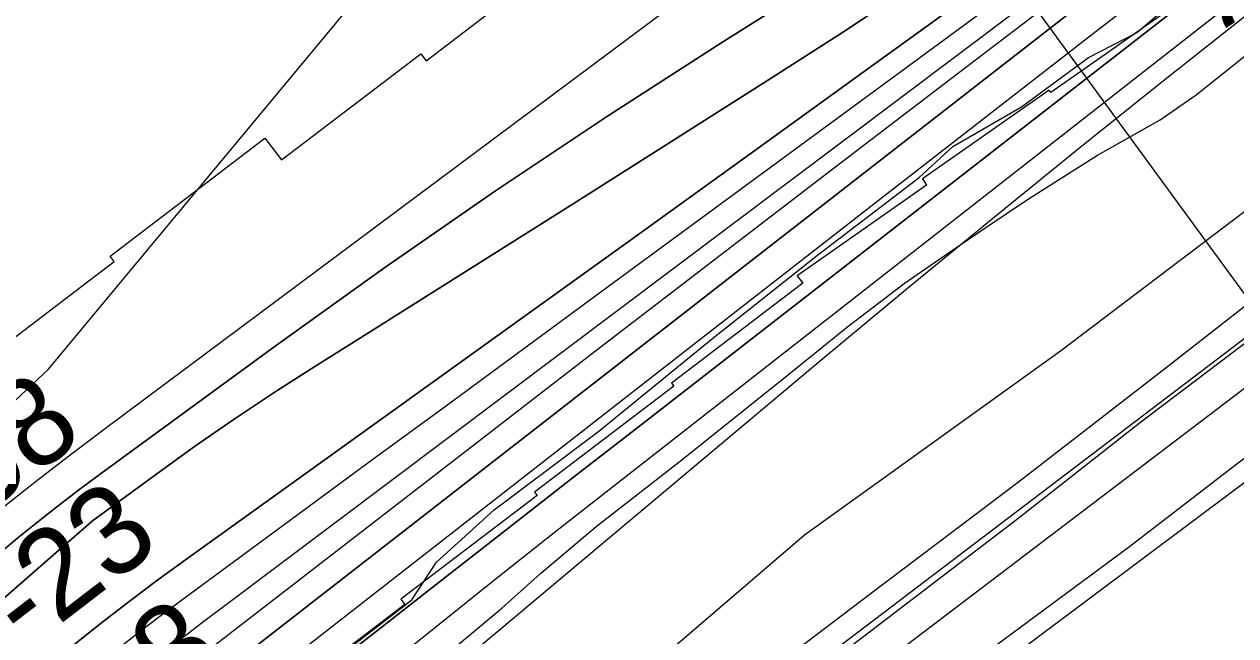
# Model space of a CAD drawing. Extents: x 3477039 to 3515015, y 546746 to 572297.
# Drawn here: x 3485494 to 3486406, y 558459 to 558919 of the extents above; entities that cross this region are included whole.
import ezdxf

# ---------------------------------------------------------------- set-up
doc = ezdxf.new("R2010")
doc.units = 0
for name, color, linetype in [('V-FLOD-BASE', 7, 'Continuous'), ('V-LEVE-TOET', 7, 'Continuous'), ('V-RIVR-EDGE', 7, 'Continuous'), ('V-RIVR-RANG', 7, 'Continuous'), ('V-ROAD-CNTR', 7, 'Continuous'), ('V-RRAP-RVMT', 7, 'Continuous'), ('V-SITE-VEGE', 7, 'Continuous'), ('V-SURV-LINE', 7, 'Continuous'), ('V-TOPO-DPTH', 7, 'Continuous'), ('V-TOPO-MAJR', 7, 'Continuous'), ('V-TOPO-MINR', 7, 'Continuous'), ('V-TOPO-WATR', 7, 'Continuous')]:
    doc.layers.add(name, color=color, linetype=linetype)

msp = doc.modelspace()

# ---------------------------------------------------------------- linework, layer by layer
at = {"layer": 'V-FLOD-BASE'}
msp.add_lwpolyline([(3485220.787, 557762.28), (3485313.4450000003, 557835.871), (3485410.055, 557913.3200000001), (3485540.603, 558011.848), (3485641.119, 558089.25), (3485757.894, 558179.153), (3485873.19, 558268.095), (3485980.5870000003, 558349.323), (3486112.11, 558447.836), (3486241.982, 558547.054), (3486333.1520000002, 558618.709), (3486477.987, 558728.2930000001), (3486601.684, 558825.436), (3486746.98, 558932.575), (3486845.494, 559006.096), (3486925.815, 559068.507), (3486930.14, 559071.976)], dxfattribs=at)
at = {"layer": 'V-LEVE-TOET'}
for points in [[(3486456.856, 558741.044), (3486355.8340000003, 558662.184), (3486242.5, 558574.192), (3486130.677, 558490.088), (3485997.166, 558388.669), (3485870.565, 558293.513), (3485746.923, 558200.763), (3485632.605, 558112.2980000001), (3485490.245, 558005.612), (3485361.161, 557907.0700000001), (3485234.9620000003, 557804.586), (3485177.745, 557755.471)], [(3485335.887, 557752.612), (3485450.333, 557851.817), (3485589.339, 557963.91), (3485712.531, 558059.5970000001), (3485825.836, 558145.1460000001), (3485938.64, 558229.724), (3486035.244, 558306.686), (3486124.875, 558372.013), (3486225.909, 558451.85), (3486325.894, 558525.8420000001), (3486405.715, 558587.383), (3486526.4020000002, 558677.726)]]:
    msp.add_lwpolyline(points, dxfattribs=at)
at = {"layer": 'V-RIVR-EDGE'}
msp.add_lwpolyline([(3484973.7005111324, 557889.9232543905), (3485095.7560789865, 557966.4632550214), (3485144.4668512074, 558000.5614253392), (3485203.3964736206, 558040.03726707), (3485266.562498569, 558093.3101459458), (3485326.7031578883, 558136.9852795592), (3485357.404241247, 558171.1279826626), (3485422.3549063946, 558217.7928556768), (3485552.2532678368, 558309.9219557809), (3485655.7003082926, 558387.1082965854), (3485747.1201075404, 558455.9198044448), (3485785.614998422, 558485.8409492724), (3485804.2947782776, 558514.0101112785), (3485847.6160036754, 558553.5245480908), (3485926.4052699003, 558612.7620615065), (3486012.425131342, 558682.7875751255), (3486092.425434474, 558746.2243804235), (3486167.6083096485, 558803.6698315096), (3486192.879766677, 558827.0200811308), (3486244.581762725, 558856.9085685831), (3486295.1009259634, 558894.0039004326), (3486331.1663209, 558912.5248466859), (3486365.4574666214, 558941.8560595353), (3486427.9994177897, 558985.5252554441)], dxfattribs=at)
at = {"layer": 'V-RIVR-RANG'}
msp.add_line((3486435.768, 558684.165), (3485999.1410000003, 559281.631), dxfattribs=at)
at = {"layer": 'V-ROAD-CNTR'}
msp.add_lwpolyline([(3486849.637262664, 558906.3111610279), (3486444.0350738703, 558597.298779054), (3486149.756662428, 558377.358218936), (3485865.7942303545, 558155.6586623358), (3485704.6215527, 558034.4879046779)], dxfattribs=at)
msp.add_lwpolyline([(3486849.637262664, 558906.3111610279), (3486444.0350738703, 558597.298779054), (3486149.756662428, 558377.358218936), (3485865.7942303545, 558155.6586623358), (3485704.6215527, 558034.4879046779)], dxfattribs=at)
at = {"layer": 'V-RRAP-RVMT'}
for p, q in [((3485796.402000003, 558891.4910000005), (3485895.1650000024, 558966.7740000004)), ((3486386.524000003, 558951.6160000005), (3486266.7090000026, 558867.7100000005)), ((3485687.6050000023, 558816.8820000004), (3485792.4150000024, 558896.6450000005)), ((3485792.4150000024, 558896.6450000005), (3485796.402000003, 558891.4910000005)), ((3486265.4930000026, 558869.4620000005), (3486170.0250000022, 558802.5990000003)), ((3486266.7090000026, 558867.7100000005), (3486265.4930000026, 558869.4620000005)), ((3485558.487000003, 558744.4310000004), (3485675.0970000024, 558833.1980000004)), ((3485675.0970000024, 558833.1980000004), (3485687.6050000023, 558816.8820000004)), ((3486170.0250000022, 558802.5990000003), (3486173.2800000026, 558797.9890000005)), ((3486173.2800000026, 558797.9890000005), (3486075.7950000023, 558729.6760000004)), ((3485561.529000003, 558740.4280000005), (3485558.487000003, 558744.4310000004)), ((3485458.9780000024, 558662.2850000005), (3485561.529000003, 558740.4280000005)), ((3486075.7950000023, 558729.6760000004), (3486080.0720000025, 558724.1250000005)), ((3486080.0720000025, 558724.1250000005), (3485981.2510000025, 558648.8370000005)), ((3485982.892000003, 558646.6800000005), (3485878.103000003, 558566.8130000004)), ((3485981.2510000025, 558648.8370000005), (3485982.892000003, 558646.6800000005)), ((3485879.990000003, 558564.3130000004), (3485777.444000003, 558486.2040000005)), ((3485878.103000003, 558566.8130000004), (3485879.990000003, 558564.3130000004)), ((3485780.513000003, 558482.2190000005), (3485679.5470000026, 558405.2880000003)), ((3485777.444000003, 558486.2040000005), (3485780.513000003, 558482.2190000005))]:
    msp.add_line(p, q, dxfattribs=at)
at = {"layer": 'V-SITE-VEGE'}
for points in [[(3485384.836, 558105.931), (3485510.129, 558193.522), (3485610.745, 558276.134), (3485685.251, 558331.51), (3485750.4080000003, 558389.339), (3485779.431, 558414.781), (3485815.574, 558447.758), (3485853.4620000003, 558479.541), (3485882.488, 558505.567), (3485924.519, 558540.819), (3485989, 558591.0380000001), (3486069.481, 558655.72), (3486113.861, 558691.53), (3486156.4450000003, 558723.843), (3486186.5810000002, 558744.581), (3486217.897, 558765.893), (3486249.213, 558787.206), (3486301.771, 558820.572), (3486348.971, 558846.971), (3486376.1580000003, 558865.987), (3486430.592, 558909.294)], [(3486421.133, 558784.22), (3486273.99, 558672.86), (3486081.279, 558534.497), (3485962.852, 558432.759), (3485806.767, 558318.575), (3485661.935, 558214.219), (3485500.018, 558102.449), (3485360.424, 557995.101), (3485197.174, 557859.902), (3485053.339, 557740.885)]]:
    msp.add_lwpolyline(points, dxfattribs=at)
at = {"layer": 'V-SURV-LINE'}
for points in [[(3485500.4152474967, 557989.3252878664), (3486931.8275682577, 559077.3327552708)], [(3485500.4152474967, 557989.3252878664), (3486931.8275682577, 559077.3327552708)], [(3486949.988792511, 559053.4545221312), (3485518.5764717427, 557965.4470547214)], [(3486949.988792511, 559053.4545221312), (3485518.5764717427, 557965.4470547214)]]:
    msp.add_lwpolyline(points, dxfattribs=at)
at = {"layer": 'V-TOPO-DPTH'}
for points in [[(3484904.8722354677, 557986.3823570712), (3485545.380253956, 558545.3087044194), (3485592.70164355, 558579.9391999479), (3485622.178745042, 558601.0315139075), (3485651.945396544, 558621.6971099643), (3485682.146373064, 558641.7226291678), (3485712.6368995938, 558661.3214304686), (3485738.203630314, 558677.3722191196), (3485781.678432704, 558704.702174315), (3485825.1312602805, 558732.0669770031), (3485868.5511256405, 558759.4840509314), (3485911.9490161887, 558786.9359723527), (3486053.497859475, 558876.5938985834), (3486110.5592851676, 558913.412713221), (3486167.195676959, 558950.8627185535), (3486223.1945179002, 558989.2595099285), (3486278.76832494, 559028.2874919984), (3486365.770413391, 559090.4853037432), (3486377.4939978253, 559098.929283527), (3486389.1773277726, 559107.4281913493), (3486400.800275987, 559116.0094912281), (3486412.3829697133, 559124.6457191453)], [(3486412.3829697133, 559124.6457191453), (3486400.800275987, 559116.0094912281), (3486389.1773277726, 559107.4281913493), (3486377.4939978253, 559098.929283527), (3486365.770413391, 559090.4853037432), (3486278.76832494, 559028.2874919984), (3486223.1945179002, 558989.2595099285), (3486167.195676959, 558950.8627185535), (3486110.5592851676, 558913.412713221), (3486053.497859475, 558876.5938985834), (3485911.9490161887, 558786.9359723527), (3485868.5511256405, 558759.4840509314), (3485825.1312602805, 558732.0669770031), (3485781.678432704, 558704.702174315), (3485738.203630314, 558677.3722191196), (3485712.6368995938, 558661.3214304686), (3485682.146373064, 558641.7226291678), (3485651.945396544, 558621.6971099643), (3485622.178745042, 558601.0315139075), (3485592.70164355, 558579.9391999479), (3485545.380253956, 558545.3087044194), (3484904.8722354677, 557986.3823570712)], [(3484871.916509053, 558008.9381663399), (3485488.9965064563, 558532.3167016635), (3485504.1088569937, 558544.5017587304), (3485519.3521601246, 558556.5178400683), (3485534.791892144, 558568.2804578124), (3485550.3625767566, 558579.8740998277), (3485682.7961523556, 558676.791393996), (3485765.2804994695, 558735.8358486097), (3485848.562164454, 558793.7068030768), (3485933.0398062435, 558849.8175073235), (3486018.314765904, 558904.7547114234), (3486332.4275881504, 559102.4842588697)], [(3486332.4275881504, 559102.4842588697), (3486018.314765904, 558904.7547114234), (3485933.0398062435, 558849.8175073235), (3485848.562164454, 558793.7068030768), (3485765.2804994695, 558735.8358486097), (3485682.7961523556, 558676.791393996), (3485550.3625767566, 558579.8740998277), (3485534.791892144, 558568.2804578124), (3485519.3521601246, 558556.5178400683), (3485504.1088569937, 558544.5017587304), (3485488.9965064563, 558532.3167016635), (3484871.916509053, 558008.9381663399)], [(3486406.5369523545, 559086.2467503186), (3486383.8031756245, 559069.6782708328), (3486361.034165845, 559053.1579736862), (3486145.3265128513, 558897.1723854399), (3486050.142688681, 558828.4235087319), (3485954.907207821, 558759.7463503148), (3485859.594241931, 558691.1767693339), (3485764.229619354, 558622.6789066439), (3485613.456954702, 558514.5119110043), (3485593.5658925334, 558499.9857861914), (3485573.842680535, 558485.2390752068), (3485554.37124379, 558470.1614849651), (3485535.0676572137, 558454.8633085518), (3485362.7943981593, 558315.9520715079), (3485283.5021947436, 558251.7657228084), (3485204.3739383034, 558187.3786742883), (3485125.4916023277, 558122.6905760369), (3485046.7732133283, 558057.801777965), (3484929.913427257, 557961.0979050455)], [(3486406.5369523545, 559086.2467503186), (3486383.8031756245, 559069.6782708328), (3486361.034165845, 559053.1579736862), (3486145.3265128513, 558897.1723854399), (3486050.142688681, 558828.4235087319), (3485954.907207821, 558759.7463503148), (3485859.594241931, 558691.1767693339), (3485764.229619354, 558622.6789066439), (3485613.456954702, 558514.5119110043), (3485593.5658925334, 558499.9857861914), (3485573.842680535, 558485.2390752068), (3485554.37124379, 558470.1614849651), (3485535.0676572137, 558454.8633085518), (3485362.7943981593, 558315.9520715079), (3485283.5021947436, 558251.7657228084), (3485204.3739383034, 558187.3786742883), (3485125.4916023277, 558122.6905760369), (3485046.7732133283, 558057.801777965), (3484929.913427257, 557961.0979050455)], [(3484926.1317404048, 557919.1436922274), (3485561.599322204, 558417.7805691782), (3485568.2547738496, 558422.9878895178), (3485574.9199193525, 558428.1827363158), (3485581.599605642, 558433.3588728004), (3485588.288985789, 558438.522535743), (3485599.506482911, 558447.1564683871), (3485600.5954168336, 558447.9924576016), (3485602.778099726, 558449.6581264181), (3485603.871848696, 558450.4878060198), (3485615.445363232, 558459.2445003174), (3485622.3292964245, 558464.4479992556), (3485629.216423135, 558469.647263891), (3485636.1083401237, 558474.8401770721), (3485643.00345063, 558480.0288559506), (3486408.369943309, 559055.426768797)], [(3484926.1317404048, 557919.1436922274), (3485561.599322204, 558417.7805691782), (3485568.2547738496, 558422.9878895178), (3485574.9199193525, 558428.1827363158), (3485581.599605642, 558433.3588728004), (3485588.288985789, 558438.522535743), (3485599.506482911, 558447.1564683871), (3485600.5954168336, 558447.9924576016), (3485602.778099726, 558449.6581264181), (3485603.871848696, 558450.4878060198), (3485615.445363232, 558459.2445003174), (3485622.3292964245, 558464.4479992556), (3485629.216423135, 558469.647263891), (3485636.1083401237, 558474.8401770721), (3485643.00345063, 558480.0288559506), (3486408.369943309, 559055.426768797)], [(3486411.8046514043, 559029.2929887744), (3486399.1361996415, 559019.4920800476), (3486386.474361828, 559009.6826430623), (3486373.8224449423, 558999.8604136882), (3486361.1771420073, 558990.0296560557), (3485654.4756767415, 558440.0500130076), (3485640.01251362, 558428.8305272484), (3485625.5260810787, 558417.6412652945), (3485611.0047444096, 558406.4973390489), (3485596.460138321, 558395.3836366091), (3484986.2933967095, 557930.6567506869), (3484976.089441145, 557922.8533714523), (3484965.9059987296, 557915.023421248), (3484955.753326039, 557907.1536145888), (3484945.6211664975, 557899.2572369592), (3484935.5348757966, 557891.3029714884)], [(3484935.5348757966, 557891.3029714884), (3484945.6211664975, 557899.2572369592), (3484955.753326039, 557907.1536145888), (3484965.9059987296, 557915.023421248), (3484976.089441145, 557922.8533714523), (3484986.2933967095, 557930.6567506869), (3485596.460138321, 558395.3836366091), (3485611.0047444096, 558406.4973390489), (3485625.5260810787, 558417.6412652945), (3485640.01251362, 558428.8305272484), (3485654.4756767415, 558440.0500130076), (3486361.1771420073, 558990.0296560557), (3486373.8224449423, 558999.8604136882), (3486386.474361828, 559009.6826430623), (3486399.1361996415, 559019.4920800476), (3486411.8046514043, 559029.2929887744)], [(3486427.9245951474, 558982.7838401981), (3485958.2452295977, 558617.5077353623), (3485907.516953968, 558578.0143049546), (3485856.81545595, 558538.486563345), (3485806.15412435, 558498.907354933), (3485755.5195703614, 558459.2938353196), (3485720.3254455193, 558431.7311876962), (3485687.266938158, 558405.9263175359), (3485654.153633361, 558380.1921911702), (3485620.9581324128, 558354.5641804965), (3485587.7078340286, 558329.0069136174), (3485573.5558707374, 558318.1652355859), (3485533.2185438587, 558287.2012217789), (3485492.9212862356, 558256.1852524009), (3485452.6841324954, 558225.0913496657), (3485412.4870480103, 558193.9454913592), (3484992.117053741, 557867.5792129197), (3484975.5852454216, 557854.6727209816), (3484959.1001799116, 557841.7071264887), (3484942.685228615, 557828.6528781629), (3484926.3170201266, 557815.5395272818)]]:
    msp.add_lwpolyline(points, dxfattribs=at)
at = {"layer": 'V-TOPO-MAJR'}
msp.add_lwpolyline([(3484936.8767270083, 558109.8803289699), (3484994.61659624, 558158.7788846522), (3485052.564201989, 558207.4283786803), (3485110.8234125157, 558255.7042802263), (3485169.2903595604, 558303.7311201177), (3485454.4443610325, 558536.4355129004), (3485479.284065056, 558556.4368205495), (3485504.2950253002, 558576.2186642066), (3485529.5628698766, 558595.6713118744), (3485555.001970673, 558614.90449555), (3485979.3442140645, 558931.3824056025), (3486036.8668926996, 558973.9585761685), (3486094.5936607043, 559016.2540608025), (3486152.6265627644, 559058.1285165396), (3486210.8635541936, 559099.7222863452), (3486301.8078895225, 559164.1779350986), (3486314.681429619, 559173.3938924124), (3486327.495822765, 559182.6905690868), (3486340.221495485, 559192.1083248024), (3486352.8880212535, 559201.6067998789), (3486464.345018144, 559286.015552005)], dxfattribs=at)
at = {"layer": 'V-TOPO-MINR'}
for points in [[(3484854.7925646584, 558082.3629393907), (3485364.821312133, 558524.681160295), (3485386.1118682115, 558543.645368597), (3485407.325825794, 558562.695223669), (3485428.4887177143, 558581.8021765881), (3485449.546444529, 558601.0240318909), (3485470.515028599, 558620.3419798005), (3485491.3498985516, 558639.8040666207), (3485512.0956257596, 558659.3622460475), (3486116.3620078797, 559386.8812617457), (3486125.487636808, 559402.63565092), (3486135.060187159, 559418.0996069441), (3486145.303119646, 559433.1279132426), (3486155.9929735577, 559447.8657863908)], [(3484904.8722354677, 557986.3823570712), (3485545.380253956, 558545.3087044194), (3485592.70164355, 558579.9391999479), (3485622.178745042, 558601.0315139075), (3485651.945396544, 558621.6971099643), (3485682.146373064, 558641.7226291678), (3485712.6368995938, 558661.3214304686), (3485738.203630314, 558677.3722191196), (3485781.678432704, 558704.702174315), (3485825.1312602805, 558732.0669770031), (3485868.5511256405, 558759.4840509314), (3485911.9490161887, 558786.9359723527), (3486053.497859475, 558876.5938985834), (3486110.5592851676, 558913.412713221), (3486167.195676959, 558950.8627185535), (3486223.1945179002, 558989.2595099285), (3486278.76832494, 559028.2874919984), (3486365.770413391, 559090.4853037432), (3486377.4939978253, 559098.929283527), (3486389.1773277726, 559107.4281913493), (3486400.800275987, 559116.0094912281), (3486412.3829697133, 559124.6457191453)], [(3484871.916509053, 558008.9381663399), (3485488.9965064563, 558532.3167016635), (3485504.1088569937, 558544.5017587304), (3485519.3521601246, 558556.5178400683), (3485534.791892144, 558568.2804578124), (3485550.3625767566, 558579.8740998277), (3485682.7961523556, 558676.791393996), (3485765.2804994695, 558735.8358486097), (3485848.562164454, 558793.7068030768), (3485933.0398062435, 558849.8175073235), (3486018.314765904, 558904.7547114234), (3486332.4275881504, 559102.4842588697)], [(3484929.913427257, 557961.0979050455), (3485046.7732133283, 558057.801777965), (3485125.4916023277, 558122.6905760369), (3485204.3739383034, 558187.3786742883), (3485283.5021947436, 558251.7657228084), (3485362.7943981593, 558315.9520715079), (3485535.0676572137, 558454.8633085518), (3485554.37124379, 558470.1614849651), (3485573.842680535, 558485.2390752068), (3485593.5658925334, 558499.9857861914), (3485613.456954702, 558514.5119110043), (3485764.229619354, 558622.6789066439), (3485859.594241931, 558691.1767693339), (3485954.907207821, 558759.7463503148), (3486050.142688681, 558828.4235087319), (3486145.3265128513, 558897.1723854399), (3486361.034165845, 559053.1579736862), (3486383.8031756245, 559069.6782708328), (3486406.5369523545, 559086.2467503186)], [(3484928.0417643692, 557939.1337904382), (3485260.2950822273, 558207.1577763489), (3485314.5971418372, 558250.818523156), (3485368.9923674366, 558294.3625024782), (3485423.52734202, 558337.7313305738), (3485478.1554825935, 558380.9833911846), (3485567.1333432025, 558451.199526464), (3485577.382515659, 558459.2033351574), (3485587.68512335, 558467.1370185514), (3485598.067883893, 558474.9655139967), (3485608.504079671, 558482.7238841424), (3485700.117000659, 558550.1091953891), (3485756.4038141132, 558591.5020758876), (3485812.6960557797, 558632.8875714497), (3485868.9964397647, 558674.2619896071), (3485925.302251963, 558715.6290228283), (3486391.0724538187, 559057.7528295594), (3486403.186332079, 559066.6471639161), (3486415.302571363, 559075.538279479)], [(3484924.1724763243, 557901.5901913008), (3485070.5370111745, 558015.4786678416), (3485147.9209409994, 558075.5515672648), (3485225.395362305, 558135.5072598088), (3485303.0055208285, 558195.287142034), (3485380.706170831, 558254.9498173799), (3485600.219586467, 558423.1086193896), (3485606.878701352, 558428.2160213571), (3485613.5338344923, 558433.3286001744), (3485620.182995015, 558438.4489442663), (3485626.828173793, 558443.5744652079), (3485924.0571200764, 558673.1081972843), (3486007.9628385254, 558737.7269291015), (3486091.9821239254, 558802.1972514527), (3486176.171759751, 558866.4449596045), (3486260.474962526, 558930.5442582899), (3486422.843107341, 559053.6608682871)], [(3484926.1317404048, 557919.1436922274), (3485561.599322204, 558417.7805691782), (3485568.2547738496, 558422.9878895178), (3485574.9199193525, 558428.1827363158), (3485581.599605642, 558433.3588728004), (3485588.288985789, 558438.522535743), (3485599.506482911, 558447.1564683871), (3485600.5954168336, 558447.9924576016), (3485602.778099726, 558449.6581264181), (3485603.871848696, 558450.4878060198), (3485615.445363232, 558459.2445003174), (3485622.3292964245, 558464.4479992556), (3485629.216423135, 558469.647263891), (3485636.1083401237, 558474.8401770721), (3485643.00345063, 558480.0288559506), (3486408.369943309, 559055.426768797)], [(3484917.0531561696, 557840.2317912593), (3484943.2843164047, 557861.2764878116), (3484969.6433614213, 557882.1607825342), (3484996.0876629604, 557902.938142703), (3485088.631704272, 557975.1948236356), (3485161.5015487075, 558031.9043327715), (3485234.4908228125, 558088.4592006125), (3485307.6592414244, 558144.7821065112), (3485380.947089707, 558200.9503711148), (3485592.064419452, 558362.2207926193), (3485615.971942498, 558380.5431929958), (3485639.8408153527, 558398.915643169), (3485663.6517129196, 558417.3631680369), (3485687.423960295, 558435.8607427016), (3485966.030005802, 558653.3538208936), (3486046.898304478, 558716.4175848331), (3486127.809105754, 558779.426713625), (3486208.783660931, 558842.3538896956), (3486289.800718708, 558905.2264306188), (3486394.7455890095, 558986.5828407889), (3486423.4088746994, 559008.621125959)], [(3484926.3170201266, 557815.5395272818), (3484942.685228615, 557828.6528781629), (3484959.1001799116, 557841.7071264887), (3484975.5852454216, 557854.6727209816), (3484992.117053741, 557867.5792129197), (3485412.4870480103, 558193.9454913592), (3485452.6841324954, 558225.0913496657), (3485492.9212862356, 558256.1852524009), (3485533.2185438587, 558287.2012217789), (3485573.5558707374, 558318.1652355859), (3485587.7078340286, 558329.0069136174), (3485620.9581324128, 558354.5641804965), (3485654.153633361, 558380.1921911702), (3485687.266938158, 558405.9263175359), (3485720.3254455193, 558431.7311876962), (3485755.5195703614, 558459.2938353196), (3485806.15412435, 558498.907354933), (3485856.81545595, 558538.486563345), (3485907.516953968, 558578.0143049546), (3485958.2452295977, 558617.5077353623), (3486427.9245951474, 558982.7838401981)], [(3484859.8388391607, 557734.0416787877), (3484957.6330307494, 557812.242987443), (3484965.330035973, 557818.3596912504), (3484973.0515812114, 557824.4450617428), (3484980.8099364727, 557830.4834322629), (3484988.592831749, 557836.4904694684), (3485317.3215010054, 558088.6226909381), (3485376.1530480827, 558133.6957982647), (3485435.016849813, 558178.7266957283), (3485493.929033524, 558223.6942783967), (3485552.873471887, 558268.6196512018), (3485661.9938477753, 558351.6946546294), (3485666.3879814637, 558355.0691273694), (3485670.7630411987, 558358.4679416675), (3485675.1094900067, 558361.903268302), (3485679.436864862, 558365.3629364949), (3485759.4255771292, 558429.8634238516), (3485803.811462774, 558465.4928067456), (3485848.3019602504, 558500.9904781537), (3485892.949375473, 558536.2905823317), (3485937.7014025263, 558571.4589750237), (3486458.9887105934, 558979.2470668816)], [(3484921.9233475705, 557748.0177978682), (3484956.585517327, 557774.9604160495), (3484991.4732409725, 557801.6037319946), (3485026.6992954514, 557827.7980945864), (3485062.1509038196, 557853.6931549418), (3485097.6733122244, 557879.4966804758), (3485133.0644984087, 557905.4775521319), (3485168.2588512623, 557931.7244429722), (3485203.321981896, 557958.148679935), (3485655.1886163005, 558301.361725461), (3485673.819872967, 558315.7271099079), (3485692.3093207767, 558330.2701206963), (3485710.5860553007, 558345.0795709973), (3485728.7209809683, 558360.0666476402), (3486093.6980840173, 558666.1697803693), (3486158.8262535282, 558720.338298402), (3486224.2475010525, 558774.1474952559), (3486290.1083655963, 558827.4177103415), (3486356.262308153, 558880.328604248), (3486478.2196185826, 558977.0535200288)]]:
    msp.add_lwpolyline(points, dxfattribs=at)
at = {"layer": 'V-TOPO-WATR'}
msp.add_lwpolyline([(3484935.5348757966, 557891.3029714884), (3484945.6211664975, 557899.2572369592), (3484955.753326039, 557907.1536145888), (3484965.9059987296, 557915.023421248), (3484976.089441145, 557922.8533714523), (3484986.2933967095, 557930.6567506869), (3485596.460138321, 558395.3836366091), (3485611.0047444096, 558406.4973390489), (3485625.5260810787, 558417.6412652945), (3485640.01251362, 558428.8305272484), (3485654.4756767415, 558440.0500130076), (3486361.1771420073, 558990.0296560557), (3486373.8224449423, 558999.8604136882), (3486386.474361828, 559009.6826430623), (3486399.1361996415, 559019.4920800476), (3486411.8046514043, 559029.2929887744)], dxfattribs=at)

# ---------------------------------------------------------------- texts
at = {"layer": 'V-RIVR-RANG'}
for s, height, rotation, p in [('26.2', 67.00000000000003, 39.1983257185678, (3486426.92450977, 558873.9770530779)), ('-58', 67.00000000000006, 37.54052777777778, (3485438.0751851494, 558529.6299710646)), ('-23', 67.00000000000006, 37.54052777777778, (3485495.8829908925, 558447.9367960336)), ('-8', 67.00000000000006, 37.54052777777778, (3485584.227679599, 558389.709732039))]:
    msp.add_text(s, height=height, rotation=rotation, dxfattribs=at).set_placement(p)

doc.saveas('drawing.dxf')
